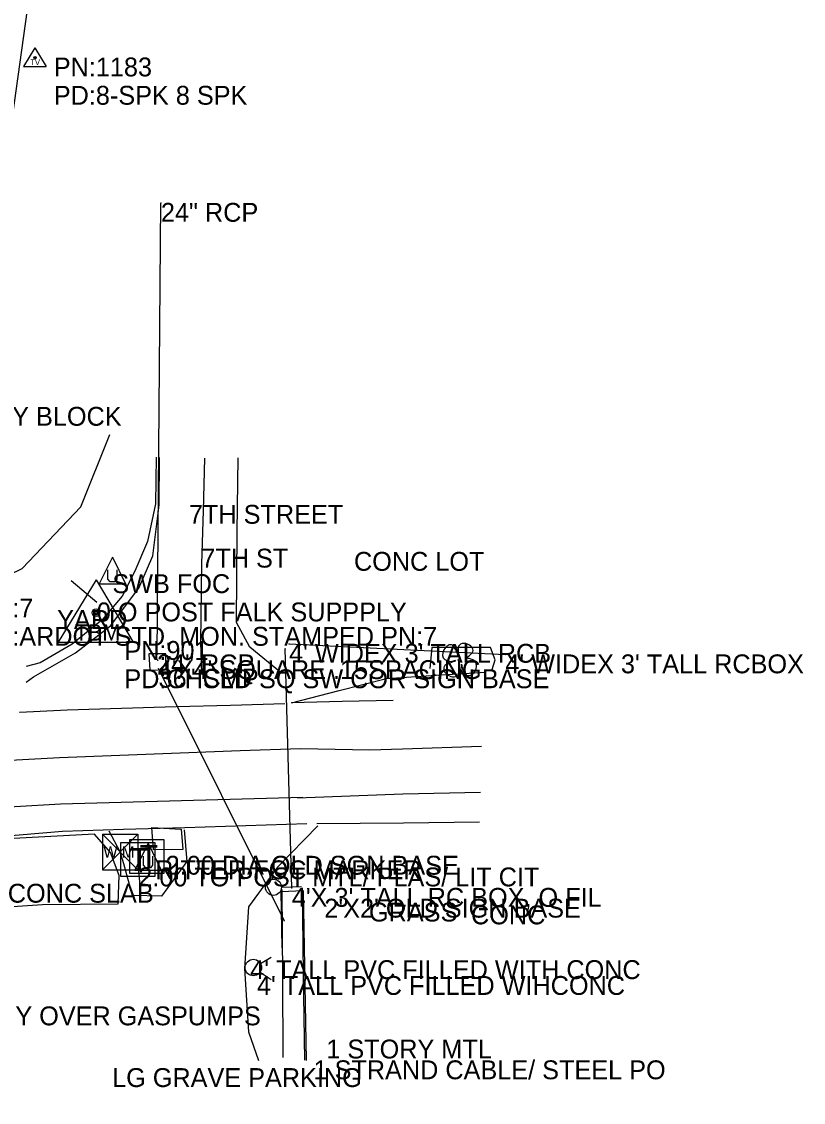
# Model space of a CAD drawing. Extents: x 978516 to 993312, y 1836504 to 1846212.
# Drawn here: x 993103.5 to 993310.5, y 1840566.7 to 1840853 of the extents above; entities that cross this region are included whole.
import ezdxf

# ---------------------------------------------------------------- set-up
doc = ezdxf.new("R2010")
doc.units = 0
for name, color, linetype in [('S_BASELINE', 7, 'Continuous'), ('S_CURB', 7, 'Continuous'), ('S_DRG_PT_SYM', 7, 'Continuous'), ('S_DRIVEWAY', 7, 'Continuous'), ('S_EDGE_CONCRETE', 7, 'Continuous'), ('S_EDGE_PAVEMENT', 7, 'Continuous'), ('S_FENCE', 7, 'Continuous'), ('S_FENCE_ANNOT', 7, 'Continuous'), ('S_HEADWALL', 7, 'Continuous'), ('S_MANHOLE_ANNOT', 7, 'Continuous'), ('S_MISC_STRUCTURES_ANNOT', 7, 'Continuous'), ('S_PAVEMENT_CROWN', 7, 'Continuous'), ('S_PRIMARY_CTL', 7, 'Continuous'), ('S_PRIMARY_CTL_ANNOT', 7, 'Continuous'), ('S_SECONDARY_CTL', 7, 'Continuous'), ('S_SECONDARY_CTL_ANNOT', 7, 'Continuous'), ('S_SHOULDER', 7, 'Continuous'), ('S_SIGN', 7, 'Continuous'), ('S_SIGN_ANNOT', 7, 'Continuous'), ('S_STORM_SEWER', 7, 'Continuous'), ('S_STORM_SEWER_ANNOT', 7, 'Continuous'), ('S_SURVEY_TEXT_ANNOT', 7, 'Continuous'), ('S_TELEPHONE_UTILITIES', 7, 'Continuous'), ('S_TREE', 7, 'Continuous'), ('S_UNDERGROUND_CABLE', 7, 'Continuous'), ('S_UTILITY_POLE', 7, 'Continuous'), ('S_UTILITY_POLE_ANNOT', 7, 'Continuous'), ('S_UTL_PT_SYM', 7, 'Continuous'), ('S_WALL', 7, 'Continuous'), ('S_WATER_UTILITIES', 7, 'Continuous')]:
    doc.layers.add(name, color=color, linetype=linetype)

msp = doc.modelspace()

# ---------------------------------------------------------------- linework, layer by layer
at = {"layer": 'S_BASELINE'}
msp.add_line((993178.77, 1841386.6), (993084.19, 1840707.66), dxfattribs=at)
at = {"layer": 'S_CURB'}
msp.add_lwpolyline([(993139.12, 1840737.58), (993138.88, 1840725.23), (993136.83, 1840715.29), (993133.46, 1840707.38), (993130.08, 1840700.8), (993124.76, 1840694.5), (993116.84, 1840688.09), (993108.33, 1840683.18), (993104.64, 1840682.16)], dxfattribs=at)
at = {"layer": 'S_DRG_PT_SYM'}
msp.add_lwpolyline([(993139.53, 1840683.84), (993139.53, 1840683.89), (993139.53, 1840683.84), (993139.48, 1840683.84), (993139.53, 1840683.84), (993139.53, 1840683.79), (993139.53, 1840683.84), (993139.58, 1840683.84)], dxfattribs=at)
at = {"layer": 'S_DRIVEWAY'}
for points in [[(993030.42, 1840689.01), (993032, 1840690.86), (993056.36, 1840694.82), (993069.42, 1840696.34), (993082.47, 1840697.85), (993103.59, 1840708.16), (993119.16, 1840724.42), (993126.81, 1840743.58)], [(993228.07, 1840681.34), (993228.88, 1840683.94), (993227.67, 1840687.23), (993212.15, 1840687.24), (993211.61, 1840681.64)], [(993146.48, 1840638.91), (993147.2, 1840630.52), (993140.48, 1840621.33), (993132.85, 1840621.47), (993130.54, 1840629.9), (993129.55, 1840633.05), (993126.67, 1840638.54)], [(993181.94, 1840639.93), (993171.2, 1840629.01), (993163.6, 1840618.49), (993162.46, 1840602.21), (993163.54, 1840585.35), (993166.22, 1840577.83)]]:
    msp.add_lwpolyline(points, dxfattribs=at)
at = {"layer": 'S_EDGE_CONCRETE'}
msp.add_lwpolyline([(993145.69, 1840639.11), (993146.16, 1840633.69), (993138.4, 1840633.6), (993137.93, 1840639.56)], close=True, dxfattribs=at)
msp.add_lwpolyline([(993061.62, 1840634.02), (993061.92, 1840627.54), (993062.12, 1840616.87), (993079.84, 1840617.2), (993094.43, 1840618.14), (993109.02, 1840619.09), (993129.06, 1840619.31), (993129.28, 1840626.77), (993126.98, 1840632.87), (993122.8, 1840637.75), (993103.02, 1840636.69), (993081.04, 1840635.54), (993076.13, 1840635.17), (993062.3, 1840633.99)], dxfattribs=at)
at = {"layer": 'S_EDGE_PAVEMENT'}
for points in [[(993104.64, 1840678.01), (993106.6, 1840679.47), (993117.74, 1840685.82), (993126.96, 1840692.95), (993134.49, 1840702.91), (993138.19, 1840711.44), (993139.86, 1840724.89), (993140.02, 1840737.51)], [(993172.3, 1840680.42), (993163.95, 1840687.29), (993160.4, 1840693.81), (993160.55, 1840717.96), (993160.81, 1840737.47)], [(993201.89, 1840673.2), (993188.41, 1840672.87), (993174.93, 1840672.53), (993187.54, 1840675.78), (993200.15, 1840679.03), (993213.23, 1840679.83), (993226.31, 1840680.63)], [(993173.22, 1840672.29), (993158.8, 1840671.87), (993144.37, 1840671.45), (993129.95, 1840671.03), (993115.52, 1840670.61), (993102.97, 1840669.98), (993102.9, 1840669.97)], [(993177.91, 1840647.47), (993161.87, 1840647.02), (993145.83, 1840646.57), (993129.79, 1840646.12), (993113.75, 1840645.67), (993089.5, 1840644.32), (993065.25, 1840642.97), (993051.93, 1840641.71), (993038.62, 1840640.45), (993025.3, 1840639.2), (993011.99, 1840637.94), (992997.08, 1840635.43), (992982.18, 1840632.93), (992964.68, 1840629), (992947.18, 1840625.07), (992929.74, 1840619.35), (992912.31, 1840613.64), (992897.13, 1840607.12), (992881.95, 1840600.61), (992866.5, 1840592.73), (992851.05, 1840584.86), (992835.38, 1840575.78), (992819.71, 1840566.7)], [(993225, 1840648.78), (993204.41, 1840648.33), (993190.49, 1840647.82), (993176.58, 1840647.32)]]:
    msp.add_lwpolyline(points, dxfattribs=at)
msp.add_lwpolyline([(993137.18, 1840685.5), (993137.38, 1840681.21), (993141.74, 1840681.39), (993141.64, 1840685.55)], close=True, dxfattribs=at)
at = {"layer": 'S_FENCE'}
for p, q in [((993178.16, 1840622.72), (993172.08, 1840622.52)), ((993172.08, 1840622.52), (993172.35, 1840607.66)), ((993178.93, 1840577.83), (993178.16, 1840622.72))]:
    msp.add_line(p, q, dxfattribs=at)
at = {"layer": 'S_HEADWALL'}
msp.add_lwpolyline([(993177.61, 1840623.82), (993172.21, 1840623.63)], dxfattribs=at)
at = {"layer": 'S_PAVEMENT_CROWN'}
for points in [[(993151.92, 1840737.34), (993151.52, 1840723.36), (993151.12, 1840709.38), (993150.8, 1840688.64), (993151.11, 1840680.34)], [(993225.32, 1840660.99), (993204.38, 1840660.23), (993195.68, 1840660.04), (993177.32, 1840660.38), (993161.37, 1840659.79), (993145.42, 1840659.2), (993129.46, 1840658.6), (993113.51, 1840658.01), (993088.93, 1840656.67), (993064.35, 1840655.33), (993050.85, 1840654.09), (993037.36, 1840652.86), (993023.87, 1840651.63), (993010.37, 1840650.4), (992995.49, 1840647.61), (992980.61, 1840644.82), (992962.6, 1840641.33), (992944.6, 1840637.85), (992926.06, 1840631.96), (992907.52, 1840626.08), (992890.94, 1840619.3)]]:
    msp.add_lwpolyline(points, dxfattribs=at)
at = {"layer": 'S_PRIMARY_CTL'}
for p, q in [((993123.17, 1840705.12), (993113.14, 1840688.61)), ((993123.17, 1840705.12), (993133, 1840688.61)), ((993113.14, 1840688.61), (993133, 1840688.61))]:
    msp.add_line(p, q, dxfattribs=at)
for radius in [1.04, 0.609, 0.344]:
    msp.add_circle((993123.17, 1840696.42), radius, dxfattribs=at)
at = {"layer": 'S_SECONDARY_CTL'}
for p, q in [((993106.98, 1840846.09), (993103.97, 1840841.14)), ((993106.98, 1840846.09), (993109.92, 1840841.14)), ((993103.97, 1840841.14), (993109.92, 1840841.14))]:
    msp.add_line(p, q, dxfattribs=at)
for radius in [0.311, 0.183, 0.103]:
    msp.add_circle((993106.98, 1840843.48), radius, dxfattribs=at)
at = {"layer": 'S_SHOULDER'}
for points in [[(993179, 1840640.5), (993162.82, 1840639.99), (993146.65, 1840639.47), (993130.48, 1840638.96), (993114.31, 1840638.45), (993090.22, 1840636.44), (993066.12, 1840634.44), (993041.41, 1840633.25), (993016.69, 1840632.07), (992999.9, 1840628.77), (992983.11, 1840625.47), (992966.49, 1840621.38), (992949.86, 1840617.29), (992932.24, 1840611.47), (992914.62, 1840605.65), (992900.35, 1840598.41), (992886.07, 1840591.18)], [(993181.7, 1840640.6), (993204.64, 1840640.72), (993224.78, 1840640.98)]]:
    msp.add_lwpolyline(points, dxfattribs=at)
at = {"layer": 'S_SIGN'}
for p, q in [((993123.38, 1840699.12), (993116.59, 1840704.9)), ((993134.35, 1840628.92), (993134.74, 1840624.15))]:
    msp.add_line(p, q, dxfattribs=at)
at = {"layer": 'S_STORM_SEWER'}
for p, q in [((993139.33, 1840685.36), (993140.36, 1840804.97)), ((993174.29, 1840688.16), (993231.59, 1840685.37)), ((993175.03, 1840623.51), (993173.29, 1840686.85)), ((993139.72, 1840681.57), (993173, 1840614.81))]:
    msp.add_line(p, q, dxfattribs=at)
at = {"layer": 'S_TELEPHONE_UTILITIES'}
for points in [[(993132.15, 1840627.35), (993132.15, 1840636.35), (993141.15, 1840636.35), (993141.15, 1840627.35)], [(993129.72, 1840626.56), (993129.72, 1840635.56), (993138.72, 1840635.56), (993138.72, 1840626.56)]]:
    msp.add_lwpolyline(points, close=True, dxfattribs=at)
at = {"layer": 'S_TREE'}
for p, q in [((993219.08, 1840684.89), (993218.84, 1840685.78)), ((993221.03, 1840684.43), (993221.41, 1840684.59)), ((993218.43, 1840683.73), (993217.46, 1840683.51)), ((993219.97, 1840682.8), (993220.05, 1840682.36))]:
    msp.add_line(p, q, dxfattribs=at)
msp.add_circle((993219.45, 1840683.91), 0.341, dxfattribs=at)
for centre, major_axis, ratio, start_param, end_param in [((993216.56, 1840685.93), (-1.03, -1.88), 0.662338, 3.141593, 6.283185), ((993218.22, 1840686.8), (0.62, -1.01), 0.083512, 0, 3.141593), ((993219.15, 1840686.22), (-0.07, -1.33), 0.068203, 3.141593, 6.283185), ((993221.11, 1840686.8), (1.89, -0.74), 0.673998, 0, 3.141593), ((993221.99, 1840684.2), (0.96, -0.23), 0.056001, 0, 3.141593), ((993222.21, 1840685.32), (-0.798, -0.73), 0.092159, 0, 3.141593), ((993217.47, 1840681.25), (2.07, -0.93), 0.760068, 3.141593, 6.283185), ((993215.88, 1840682.51), (0.477, 0.328), 0.136309, 0, 3.141593), ((993216.5, 1840683.78), (0.964, -0.267), 0.113563, 3.141593, 6.283185), ((993217.4, 1840683.28), (1.04, 0.44), 0.002756, 3.141593, 6.283185), ((993219.73, 1840681.63), (0.19, 1.31), 0.114148, 3.141593, 5.822668), ((993220.3, 1840681.59), (0.254, -0.771), 0.051603, 3.141593, 6.283185), ((993222.07, 1840681.92), (0.88, 2.05), 0.81717, 3.141593, 6.283185), ((993220.88, 1840680.35), (-0.321, 0.467), 0.094289, 0, 3.141593)]:
    msp.add_ellipse(centre, major_axis=major_axis, ratio=ratio, start_param=start_param, end_param=end_param, dxfattribs=at)
at = {"layer": 'S_UNDERGROUND_CABLE'}
for p, q in [((993127.5, 1840711.14), (993123.97, 1840704.05)), ((993127.5, 1840711.14), (993130.98, 1840704.05)), ((993126.3, 1840705.29), (993126.3, 1840707.73)), ((993128.66, 1840707.73), (993128.66, 1840705.29)), ((993126.92, 1840704.63), (993126.3, 1840705.29)), ((993128.12, 1840704.63), (993126.92, 1840704.63)), ((993128.66, 1840705.29), (993128.12, 1840704.63)), ((993123.97, 1840704.05), (993130.98, 1840704.05)), ((993136.96, 1840635.35), (993133.43, 1840628.26)), ((993136.96, 1840635.35), (993140.44, 1840628.26)), ((993135.76, 1840629.5), (993135.76, 1840631.94)), ((993138.12, 1840631.94), (993138.12, 1840629.5)), ((993133.43, 1840628.26), (993140.44, 1840628.26)), ((993136.38, 1840628.84), (993135.76, 1840629.5)), ((993137.58, 1840628.84), (993136.38, 1840628.84)), ((993138.12, 1840629.5), (993137.58, 1840628.84))]:
    msp.add_line(p, q, dxfattribs=at)
at = {"layer": 'S_UTILITY_POLE'}
msp.add_line((993170.04, 1840625.82), (993170.04, 1840627.92), dxfattribs=at)
msp.add_circle((993170.16, 1840623.68), 2.13, dxfattribs=at)
at = {"layer": 'S_UTL_PT_SYM'}
for points in [[(993140.36, 1840804.97), (993140.36, 1840805.02), (993140.36, 1840804.97), (993140.31, 1840804.97), (993140.36, 1840804.97), (993140.36, 1840804.92), (993140.36, 1840804.97), (993140.41, 1840804.97)], [(993140.36, 1840804.97), (993140.36, 1840805.02), (993140.36, 1840804.97), (993140.31, 1840804.97), (993140.36, 1840804.97), (993140.36, 1840804.92), (993140.36, 1840804.97), (993140.41, 1840804.97)], [(993174.29, 1840688.16), (993174.29, 1840688.21), (993174.29, 1840688.16), (993174.24, 1840688.16), (993174.29, 1840688.16), (993174.29, 1840688.11), (993174.29, 1840688.16), (993174.34, 1840688.16)], [(993174.29, 1840688.16), (993174.29, 1840688.21), (993174.29, 1840688.16), (993174.24, 1840688.16), (993174.29, 1840688.16), (993174.29, 1840688.11), (993174.29, 1840688.16), (993174.34, 1840688.16)], [(993139.33, 1840685.36), (993139.33, 1840685.41), (993139.33, 1840685.36), (993139.28, 1840685.36), (993139.33, 1840685.36), (993139.33, 1840685.31), (993139.33, 1840685.36), (993139.38, 1840685.36)], [(993139.33, 1840685.36), (993139.33, 1840685.41), (993139.33, 1840685.36), (993139.28, 1840685.36), (993139.33, 1840685.36), (993139.33, 1840685.31), (993139.33, 1840685.36), (993139.38, 1840685.36)], [(993173.29, 1840686.85), (993173.29, 1840686.9), (993173.29, 1840686.85), (993173.24, 1840686.85), (993173.29, 1840686.85), (993173.29, 1840686.8), (993173.29, 1840686.85), (993173.34, 1840686.85)], [(993173.29, 1840686.85), (993173.29, 1840686.9), (993173.29, 1840686.85), (993173.24, 1840686.85), (993173.29, 1840686.85), (993173.29, 1840686.8), (993173.29, 1840686.85), (993173.34, 1840686.85)], [(993231.59, 1840685.37), (993231.59, 1840685.42), (993231.59, 1840685.37), (993231.54, 1840685.37), (993231.59, 1840685.37), (993231.59, 1840685.32), (993231.59, 1840685.37), (993231.64, 1840685.37)], [(993231.59, 1840685.37), (993231.59, 1840685.42), (993231.59, 1840685.37), (993231.54, 1840685.37), (993231.59, 1840685.37), (993231.59, 1840685.32), (993231.59, 1840685.37), (993231.64, 1840685.37)], [(993139.53, 1840683.84), (993139.53, 1840683.89), (993139.53, 1840683.84), (993139.48, 1840683.84), (993139.53, 1840683.84), (993139.53, 1840683.79), (993139.53, 1840683.84), (993139.58, 1840683.84)], [(993139.72, 1840681.57), (993139.72, 1840681.62), (993139.72, 1840681.57), (993139.67, 1840681.57), (993139.72, 1840681.57), (993139.72, 1840681.52), (993139.72, 1840681.57), (993139.77, 1840681.57)], [(993139.72, 1840681.57), (993139.72, 1840681.62), (993139.72, 1840681.57), (993139.67, 1840681.57), (993139.72, 1840681.57), (993139.72, 1840681.52), (993139.72, 1840681.57), (993139.77, 1840681.57)], [(993175.03, 1840623.51), (993175.03, 1840623.56), (993175.03, 1840623.51), (993174.98, 1840623.51), (993175.03, 1840623.51), (993175.03, 1840623.46), (993175.03, 1840623.51), (993175.08, 1840623.51)], [(993173, 1840614.81), (993173, 1840614.86), (993173, 1840614.81), (993172.95, 1840614.81), (993173, 1840614.81), (993173, 1840614.76), (993173, 1840614.81), (993173.05, 1840614.81)]]:
    msp.add_lwpolyline(points, dxfattribs=at)
at = {"layer": 'S_WALL'}
for points in [[(993172.37, 1840623.13), (993172.56, 1840599.67), (993172.65, 1840578.56)], [(993178.47, 1840577.92), (993178.17, 1840600.73), (993177.86, 1840623.54)]]:
    msp.add_lwpolyline(points, dxfattribs=at)
at = {"layer": 'S_WATER_UTILITIES'}
for p, q in [((993124.9, 1840637.78), (993134.23, 1840637.78)), ((993124.9, 1840637.78), (993124.9, 1840628.29)), ((993124.9, 1840637.78), (993134.23, 1840628.29)), ((993134.23, 1840637.78), (993124.9, 1840628.29)), ((993134.23, 1840637.78), (993134.23, 1840628.29)), ((993124.9, 1840628.29), (993134.23, 1840628.29)), ((993166.74, 1840603.47), (993169.57, 1840605.21)), ((993166.62, 1840601.17), (993169.53, 1840599.24))]:
    msp.add_line(p, q, dxfattribs=at)
msp.add_circle((993164.84, 1840602.42), 2.18, dxfattribs=at)

# ---------------------------------------------------------------- texts
at = {"layer": 'S_FENCE_ANNOT'}
msp.add_text(' 1 STRAND CABLE/ STEEL PO', height=5, dxfattribs=at).set_placement((993178.93, 1840572.83))
at = {"layer": 'S_MANHOLE_ANNOT'}
msp.add_text("4'X4' SQUARE .15SPACING", height=5, dxfattribs=at).set_placement((993139.53, 1840678.84))
at = {"layer": 'S_MISC_STRUCTURES_ANNOT'}
for s, p in [(' 2.00 DIA OLD SGN BASE', (993139.76, 1840627.02)), ("2'X2' OLD SIGN BASE", (993183.65, 1840615.65)), ("4' TALL PVC FILLED WITH CONC", (993164, 1840599.37)), (" 4' TALL PVC FILLED WIHCONC", (993163.94, 1840595.18))]:
    msp.add_text(s, height=5, dxfattribs=at).set_placement(p)
at = {"layer": 'S_PRIMARY_CTL'}
msp.add_text('TBM', height=4.287, dxfattribs=at).set_placement((993117.52, 1840689.03))
at = {"layer": 'S_PRIMARY_CTL_ANNOT'}
for s, p in [('PN:7', (993091.69, 1840695.16)), ('PD:ARDOT STD. MON. STAMPED PN:7', (993091.69, 1840687.66)), ('PN:901', (993130.68, 1840683.92)), ('PD:CHSLD SQ SW COR SIGN BASE', (993130.68, 1840676.42))]:
    msp.add_text(s, height=5, dxfattribs=at).set_placement(p)
at = {"layer": 'S_SECONDARY_CTL'}
msp.add_text('TV', height=1.5, dxfattribs=at).set_placement((993105.77, 1840841.47))
at = {"layer": 'S_SECONDARY_CTL_ANNOT'}
for s, p in [('PN:1183', (993111.98, 1840838.48)), ('PD:8-SPK 8 SPK', (993111.98, 1840830.98))]:
    msp.add_text(s, height=5, dxfattribs=at).set_placement(p)
at = {"layer": 'S_SIGN_ANNOT'}
for s, p in [('0 O POST FALK SUPPPLY', (993123.38, 1840694.12)), ('2.00 TO POST MTL/ PLAS/ LIT CIT', (993134.35, 1840623.92))]:
    msp.add_text(s, height=5, dxfattribs=at).set_placement(p)
at = {"layer": 'S_STORM_SEWER_ANNOT'}
for s, p in [('24" RCP', (993140.36, 1840799.97)), ("4' WIDEX 3' TALL RCB", (993174.29, 1840683.16)), ('24" RCP', (993139.33, 1840680.36)), ("4' WIDEX 3' TALL RCBOX", (993231.59, 1840680.37)), ('36" CMP', (993139.72, 1840676.57)), ("4'X 3' TALL RC BOX, O FIL", (993175.03, 1840618.51))]:
    msp.add_text(s, height=5, dxfattribs=at).set_placement(p)
at = {"layer": 'S_SURVEY_TEXT_ANNOT'}
for s, p in [('1 STORY BLOCK', (993076.81, 1840745.94)), ('7TH STREET', (993147.78, 1840719.98)), ('7TH ST', (993151.06, 1840708.37)), ('CONC LOT', (993191.5, 1840707.52)), ('YARD', (993112.87, 1840692.13)), ('CONC SLAB', (993099.8, 1840619.6)), (' GRASS', (993193.62, 1840614.62)), (' CONC', (993220.65, 1840613.87)), (' CANOPY OVER GASPUMPS', (993076.16, 1840587.12)), ('1 STORY MTL', (993184.17, 1840578.34)), ('LG GRAVE PARKING', (993127.43, 1840570.77))]:
    msp.add_text(s, height=5, dxfattribs=at).set_placement(p)
at = {"layer": 'S_TELEPHONE_UTILITIES'}
for p in [(993132.28, 1840628.06), (993134.72, 1840628.85)]:
    msp.add_text('T', height=6, dxfattribs=at).set_placement(p)
at = {"layer": 'S_UTILITY_POLE_ANNOT'}
for s, p in [('SWB FOC', (993127.5, 1840701.61)), (' RITTER FOC MARKER', (993136.96, 1840625.81))]:
    msp.add_text(s, height=5, dxfattribs=at).set_placement(p)
at = {"layer": 'S_WATER_UTILITIES'}
msp.add_text('W M', height=3, dxfattribs=at).set_placement((993125.1, 1840631.55))

doc.saveas('drawing.dxf')
